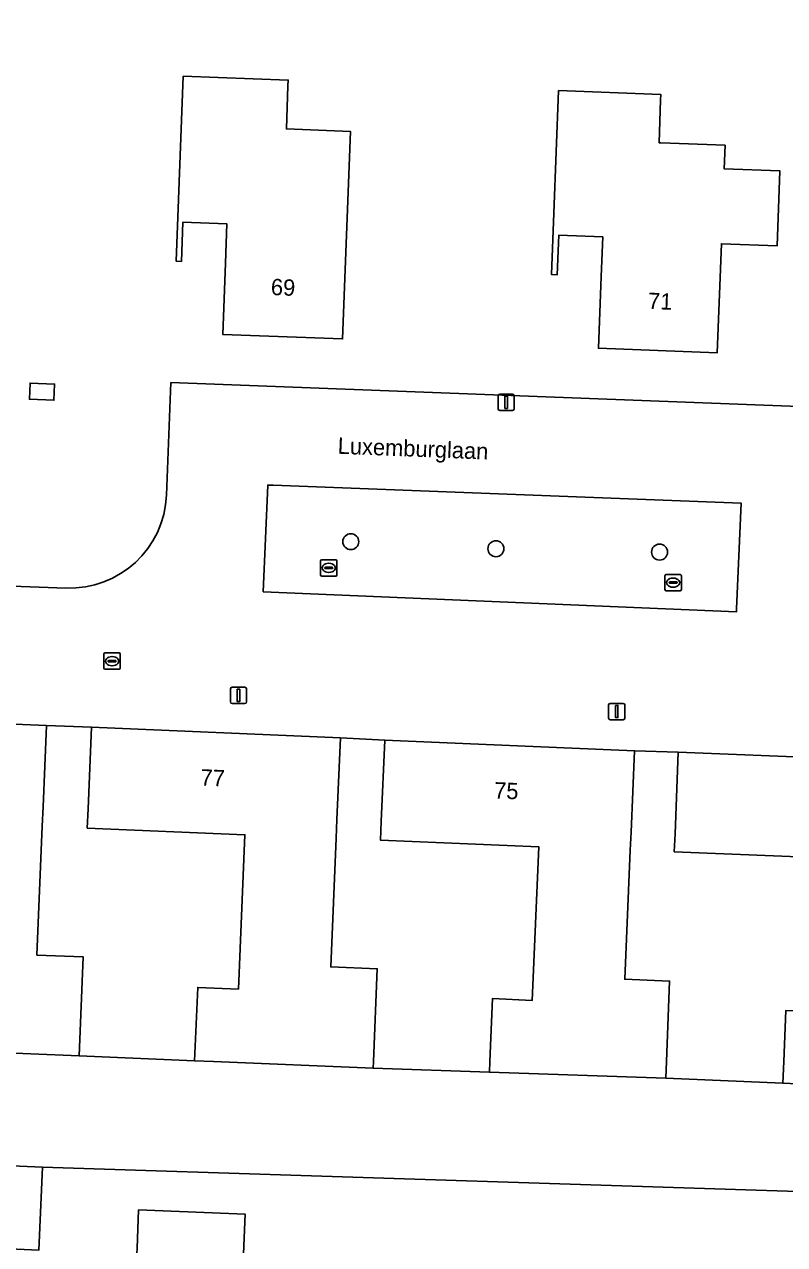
# Model space of a CAD drawing. Extents: x 160786 to 161429, y 386828 to 387485.
# Drawn here: x 161323.7 to 161370.2, y 386988.8 to 387063.5 of the extents above; entities that cross this region are included whole.
import ezdxf

# ---------------------------------------------------------------- set-up
doc = ezdxf.new("R2010")
doc.units = 0
for name, color, linetype in [('IMGEO_Boom', 7, 'Continuous'), ('IMGEO_Erf', 7, 'Continuous'), ('IMGEO_Groenvoorziening', 7, 'Continuous'), ('IMGEO_Kolk', 7, 'Continuous'), ('IMGEO_Lichtmast', 7, 'Continuous'), ('IMGEO_Openbare_ruimte_label', 7, 'Continuous'), ('IMGEO_Pand', 7, 'Continuous'), ('IMGEO_Pand_nummerreeks', 7, 'Continuous'), ('IMGEO_Parkeervlak_open', 7, 'Continuous'), ('IMGEO_Rijbaan_lokaal_open', 7, 'Continuous')]:
    doc.layers.add(name, color=color, linetype=linetype)

msp = doc.modelspace()

# ---------------------------------------------------------------- linework, layer by layer
at = {"layer": 'IMGEO_Boom'}
for centre in [(161343.679, 387031.828), (161352.56, 387031.397), (161362.575, 387031.189)]:
    msp.add_circle(centre, 0.489, dxfattribs=at)
at = {"layer": 'IMGEO_Erf'}
for points in [[(161332.397, 387034.68), (161332.673, 387041.57), (161373.771, 387039.999), (161379.846, 387039.759), (161380.817, 387063.5)], [(161307.145, 387029.702), (161326.242, 387028.985)], [(161377.988, 386991.819), (161324.809, 386993.526), (161324.595, 386988.451)]]:
    msp.add_lwpolyline(points, dxfattribs=at)
for points in [[(161343.174, 387044.242), (161335.838, 387044.519), (161336.003, 387048.885), (161336.093, 387051.283), (161333.406, 387051.384), (161333.315, 387048.986), (161332.996, 387048.998), (161333.423, 387060.328), (161339.848, 387060.087), (161339.835, 387059.742), (161339.735, 387057.096), (161343.653, 387056.949)], [(161356.389, 387059.451), (161362.649, 387059.215), (161362.637, 387058.883), (161362.538, 387056.249), (161362.648, 387056.245), (161366.585, 387056.097), (161366.531, 387054.656), (161369.933, 387054.528), (161369.76, 387049.941), (161366.358, 387050.069), (161366.106, 387043.397), (161358.834, 387043.671), (161359, 387048.071), (161359.091, 387050.49), (161356.4, 387050.591), (161356.309, 387048.172), (161355.964, 387048.185)], [(161325.515, 387040.484), (161324.017, 387040.546), (161324.058, 387041.54), (161325.556, 387041.478)], [(161327.814, 387020.467), (161325.056, 387020.578), (161324.849, 387015.583), (161324.8, 387014.409), (161324.472, 387006.518), (161327.305, 387006.402), (161327.057, 387000.352), (161334.12, 387000.049), (161334.311, 387004.538), (161336.798, 387004.432), (161337.2, 387013.881), (161327.551, 387014.292), (161327.601, 387015.472)], [(161355.185, 387013.139), (161345.494, 387013.553), (161345.542, 387014.685), (161345.756, 387019.68), (161343.045, 387019.819), (161342.832, 387014.824), (161342.783, 387013.669), (161342.448, 387005.793), (161345.293, 387005.676), (161345.06, 387000), (161345.043, 386999.585), (161352.162, 386999.342), (161352.189, 387000), (161352.344, 387003.847), (161354.783, 387003.743)], [(161363.717, 387018.934), (161361.04, 387019.026), (161360.826, 387014.031), (161360.78, 387012.946), (161360.442, 387005.039), (161363.189, 387004.926), (161362.992, 387000), (161362.951, 386998.982), (161370.121, 386998.674), (161370.177, 387000), (161370.309, 387003.128), (161372.71, 387003.032), (161373.086, 387012.454), (161363.473, 387012.838), (161363.517, 387013.939)], [(161340.212, 386972.369), (161332.944, 386972.655), (161333.118, 386977.069), (161333.214, 386979.498), (161330.522, 386979.604), (161330.426, 386977.175), (161330.158, 386977.186), (161330.355, 386982.183), (161330.593, 386988.25), (161330.605, 386988.563), (161330.697, 386990.916), (161337.212, 386990.659), (161336.999, 386985.275), (161340.714, 386985.129), (161340.409, 386977.366)]]:
    msp.add_lwpolyline(points, close=True, dxfattribs=at)
msp.add_arc((161326.465, 387034.917), 5.937, 267.84665, 357.7073, dxfattribs=at)
at = {"layer": 'IMGEO_Groenvoorziening'}
msp.add_lwpolyline([(161377.988, 386991.819), (161378.212, 386998.287), (161373.218, 386998.526), (161370.121, 386998.674), (161362.951, 386998.982), (161352.162, 386999.342), (161345.043, 386999.585), (161335.274, 387000), (161334.12, 387000.049), (161327.057, 387000.352), (161321.12, 387000.598), (161316.124, 387000.805), (161309.14, 387001.096), (161305.991, 387001.219), (161305.942, 387000), (161305.522, 386989.524), (161318.951, 386988.957), (161319.154, 386993.764), (161324.809, 386993.526)], close=True, dxfattribs=at)
at = {"layer": 'IMGEO_Kolk'}
for p, q in [((161341.828, 387029.797), (161341.828, 387030.649)), ((161341.903, 387030.723), (161342.755, 387030.723)), ((161342.829, 387030.649), (161342.829, 387029.797)), ((161342.087, 387030.217), (161342.087, 387030.229)), ((161342.525, 387030.18), (161342.127, 387030.18)), ((161342.13, 387030.266), (161342.528, 387030.266)), ((161342.339, 387029.943), (161342.314, 387029.943)), ((161342.316, 387030.503), (161342.341, 387030.503)), ((161342.571, 387030.229), (161342.571, 387030.217)), ((161342.755, 387029.723), (161341.903, 387029.723)), ((161362.904, 387028.895), (161362.904, 387029.747)), ((161362.979, 387029.821), (161363.831, 387029.821)), ((161363.163, 387029.315), (161363.163, 387029.327)), ((161363.601, 387029.278), (161363.203, 387029.278)), ((161363.206, 387029.364), (161363.604, 387029.364)), ((161363.392, 387029.601), (161363.417, 387029.601)), ((161363.647, 387029.327), (161363.647, 387029.315)), ((161363.905, 387029.747), (161363.905, 387028.895)), ((161363.831, 387028.821), (161362.979, 387028.821)), ((161363.415, 387029.041), (161363.39, 387029.041)), ((161328.569, 387024.088), (161328.569, 387024.94)), ((161328.644, 387025.014), (161329.496, 387025.014)), ((161329.057, 387024.794), (161329.082, 387024.794)), ((161329.57, 387024.94), (161329.57, 387024.088)), ((161329.496, 387024.014), (161328.644, 387024.014)), ((161328.828, 387024.508), (161328.828, 387024.52)), ((161329.266, 387024.471), (161328.868, 387024.471)), ((161328.871, 387024.557), (161329.269, 387024.557)), ((161329.08, 387024.234), (161329.055, 387024.234)), ((161329.312, 387024.52), (161329.312, 387024.508))]:
    msp.add_line(p, q, dxfattribs=at)
for points in [[(161341.828, 387029.797), (161341.828, 387030.649)], [(161341.903, 387030.723), (161342.755, 387030.723)], [(161342.829, 387030.649), (161342.829, 387029.797)], [(161342.755, 387029.723), (161341.903, 387029.723)], [(161362.904, 387028.895), (161362.904, 387029.747)], [(161362.979, 387029.821), (161363.831, 387029.821)], [(161363.905, 387029.747), (161363.905, 387028.895)], [(161363.831, 387028.821), (161362.979, 387028.821)], [(161328.569, 387024.088), (161328.569, 387024.94)], [(161328.644, 387025.014), (161329.496, 387025.014)], [(161329.57, 387024.94), (161329.57, 387024.088)], [(161329.496, 387024.014), (161328.644, 387024.014)]]:
    msp.add_lwpolyline(points, dxfattribs=at)
for centre, radius, start, end in [((161341.905, 387030.647), 0.0765, 91.55205, 178.44795), ((161341.905, 387030.647), 0.0765, 91.55205, 178.44795), ((161342.753, 387030.647), 0.0765, 1.55205, 88.44795), ((161342.753, 387030.647), 0.0765, 1.55205, 88.44795), ((161342.127, 387030.226), 0.0403, 85.87752, 175.75265), ((161342.124, 387030.216), 0.0366, 178.93798, 274.71019), ((161342.528, 387030.223), 0.043, 264.86636, 352.45326), ((161342.532, 387030.228), 0.0386, 1.73085, 96.63898), ((161341.905, 387029.799), 0.0765, 181.55205, 268.44795), ((161341.905, 387029.799), 0.0765, 181.55205, 268.44795), ((161342.753, 387029.799), 0.0765, 271.55205, 358.44795), ((161342.753, 387029.799), 0.0765, 271.55205, 358.44795), ((161362.981, 387029.745), 0.0765, 91.55205, 178.44795), ((161362.981, 387029.745), 0.0765, 91.55205, 178.44795), ((161363.203, 387029.324), 0.0403, 85.87752, 175.75265), ((161363.2, 387029.314), 0.0366, 178.93798, 274.71019), ((161363.604, 387029.321), 0.043, 264.86636, 352.45326), ((161363.608, 387029.326), 0.0386, 1.73085, 96.63898), ((161363.829, 387029.745), 0.0765, 1.55205, 88.44795), ((161363.829, 387029.745), 0.0765, 1.55205, 88.44795), ((161362.981, 387028.897), 0.0765, 181.55205, 268.44795), ((161362.981, 387028.897), 0.0765, 181.55205, 268.44795), ((161363.829, 387028.897), 0.0765, 271.55205, 358.44795), ((161363.829, 387028.897), 0.0765, 271.55205, 358.44795), ((161328.646, 387024.938), 0.0765, 91.55205, 178.44795), ((161328.646, 387024.938), 0.0765, 91.55205, 178.44795), ((161329.494, 387024.938), 0.0765, 1.55205, 88.44795), ((161329.494, 387024.938), 0.0765, 1.55205, 88.44795), ((161328.646, 387024.09), 0.0765, 181.55205, 268.44795), ((161328.646, 387024.09), 0.0765, 181.55205, 268.44795), ((161328.868, 387024.517), 0.0403, 85.87752, 175.75265), ((161328.865, 387024.507), 0.0366, 178.93798, 274.71019), ((161329.269, 387024.514), 0.043, 264.86636, 352.45326), ((161329.273, 387024.519), 0.0386, 1.73085, 96.63898), ((161329.494, 387024.09), 0.0765, 271.55205, 358.44795), ((161329.494, 387024.09), 0.0765, 271.55205, 358.44795)]:
    msp.add_arc(centre, radius, start, end, dxfattribs=at)
for centre, major_axis, ratio, start_param, end_param in [((161342.315, 387030.223), (-0.387, 0.002), 0.722429, 4.712389, 7.853982), ((161342.34, 387030.223), (-0.39, 0.002), 0.717154, 1.570796, 4.712389), ((161363.391, 387029.321), (-0.387, 0.002), 0.722429, 4.712389, 7.853982), ((161363.416, 387029.321), (-0.39, 0.002), 0.717154, 1.570796, 4.712389), ((161329.056, 387024.514), (-0.387, 0.002), 0.722429, 4.712389, 7.853982), ((161329.081, 387024.514), (-0.39, 0.002), 0.717154, 1.570796, 4.712389)]:
    msp.add_ellipse(centre, major_axis=major_axis, ratio=ratio, start_param=start_param, end_param=end_param, dxfattribs=at)
at = {"layer": 'IMGEO_Lichtmast'}
for p, q in [((161352.688, 387039.964), (161352.688, 387040.764)), ((161352.688, 387040.764), (161352.688, 387039.964)), ((161352.788, 387040.864), (161353.578, 387040.864)), ((161353.578, 387040.864), (161352.788, 387040.864)), ((161353.678, 387040.764), (161353.678, 387039.964)), ((161353.678, 387039.964), (161353.678, 387040.764)), ((161353.578, 387039.864), (161352.788, 387039.864)), ((161352.788, 387039.864), (161353.578, 387039.864)), ((161336.312, 387022.013), (161336.312, 387022.813)), ((161336.312, 387022.813), (161336.312, 387022.013)), ((161336.412, 387022.913), (161337.202, 387022.913)), ((161337.202, 387022.913), (161336.412, 387022.913)), ((161337.302, 387022.813), (161337.302, 387022.013)), ((161337.302, 387022.013), (161337.302, 387022.813)), ((161337.202, 387021.913), (161336.412, 387021.913)), ((161336.412, 387021.913), (161337.202, 387021.913)), ((161359.456, 387021.028), (161359.456, 387021.828)), ((161359.456, 387021.828), (161359.456, 387021.028)), ((161359.556, 387021.928), (161360.346, 387021.928)), ((161360.346, 387021.928), (161359.556, 387021.928)), ((161360.446, 387021.828), (161360.446, 387021.028)), ((161360.446, 387021.028), (161360.446, 387021.828)), ((161360.346, 387020.928), (161359.556, 387020.928)), ((161359.556, 387020.928), (161360.346, 387020.928))]:
    msp.add_line(p, q, dxfattribs=at)
for points in [[(161353.108, 387040.739), (161353.258, 387040.739), (161353.258, 387039.989), (161353.108, 387039.989), (161353.108, 387040.739)], [(161336.732, 387022.788), (161336.882, 387022.788), (161336.882, 387022.038), (161336.732, 387022.038), (161336.732, 387022.788)], [(161359.876, 387021.803), (161360.026, 387021.803), (161360.026, 387021.053), (161359.876, 387021.053), (161359.876, 387021.803)]]:
    msp.add_lwpolyline(points, dxfattribs=at)
for centre, start, end in [((161352.788, 387040.764), 90, 180), ((161352.788, 387040.764), 90, 180), ((161353.578, 387040.764), 0, 90), ((161353.578, 387040.764), 360, 90), ((161352.788, 387039.964), 180, 270), ((161352.788, 387039.964), 180, 270), ((161353.578, 387039.964), 270, 0), ((161353.578, 387039.964), 270, 0), ((161336.412, 387022.813), 90, 180), ((161336.412, 387022.813), 90, 180), ((161337.202, 387022.813), 0, 90), ((161337.202, 387022.813), 360, 90), ((161336.412, 387022.013), 180, 270), ((161336.412, 387022.013), 180, 270), ((161337.202, 387022.013), 270, 0), ((161337.202, 387022.013), 270, 0), ((161359.556, 387021.828), 90, 180), ((161359.556, 387021.828), 90, 180), ((161360.346, 387021.828), 0, 90), ((161360.346, 387021.828), 360, 90), ((161359.556, 387021.028), 180, 270), ((161359.556, 387021.028), 180, 270), ((161360.346, 387021.028), 270, 0), ((161360.346, 387021.028), 270, 0)]:
    msp.add_arc(centre, 0.1, start, end, dxfattribs=at)
at = {"layer": 'IMGEO_Pand'}
for points in [[(161343.653, 387056.949), (161339.735, 387057.096), (161339.835, 387059.742), (161339.848, 387060.087), (161333.423, 387060.328), (161332.996, 387048.998), (161333.315, 387048.986), (161333.406, 387051.384), (161336.093, 387051.283), (161336.003, 387048.885), (161335.838, 387044.519), (161343.174, 387044.242)], [(161366.585, 387056.097), (161362.648, 387056.245), (161362.538, 387056.249), (161362.637, 387058.883), (161362.649, 387059.215), (161356.389, 387059.451), (161355.964, 387048.185), (161356.309, 387048.172), (161356.4, 387050.591), (161359.091, 387050.49), (161359, 387048.071), (161358.834, 387043.671), (161366.106, 387043.397), (161366.358, 387050.069), (161369.76, 387049.941), (161369.933, 387054.528), (161366.531, 387054.656)], [(161324.017, 387040.546), (161325.515, 387040.484), (161325.556, 387041.478), (161324.058, 387041.54)], [(161321.12, 387000.598), (161327.057, 387000.352), (161327.305, 387006.402), (161324.472, 387006.518), (161324.8, 387014.409), (161324.849, 387015.583), (161325.056, 387020.578), (161309.806, 387021.211), (161309.558, 387015.25), (161319.171, 387014.851), (161318.77, 387005.201), (161316.311, 387005.304), (161316.124, 387000.805)], [(161335.274, 387000), (161345.043, 386999.585), (161345.06, 387000), (161345.293, 387005.676), (161342.448, 387005.793), (161342.783, 387013.669), (161342.832, 387014.824), (161343.045, 387019.819), (161327.814, 387020.467), (161327.601, 387015.472), (161327.551, 387014.292), (161337.2, 387013.881), (161336.798, 387004.432), (161334.311, 387004.538), (161334.12, 387000.049)], [(161362.951, 386998.982), (161362.992, 387000), (161363.189, 387004.926), (161360.442, 387005.039), (161360.78, 387012.946), (161360.826, 387014.031), (161361.04, 387019.026), (161345.756, 387019.68), (161345.542, 387014.685), (161345.494, 387013.553), (161355.185, 387013.139), (161354.783, 387003.743), (161352.344, 387003.847), (161352.189, 387000), (161352.162, 386999.342)], [(161378.999, 387017.983), (161379.013, 387018.323), (161372.867, 387018.569), (161363.717, 387018.934), (161363.517, 387013.939), (161363.473, 387012.838), (161373.086, 387012.454), (161372.71, 387003.032), (161370.309, 387003.128), (161370.177, 387000), (161370.121, 386998.674), (161373.218, 386998.526), (161378.212, 386998.287), (161378.28, 387000)], [(161319.154, 386993.764), (161318.951, 386988.957), (161305.522, 386989.524), (161305.433, 386987.42), (161307.893, 386987.316), (161307.705, 386982.878), (161320.248, 386982.34), (161321.278, 386982.297), (161321.407, 386985.354), (161320.377, 386985.397), (161320.513, 386988.624), (161324.595, 386988.451), (161324.809, 386993.526)], [(161340.714, 386985.129), (161336.999, 386985.275), (161337.212, 386990.659), (161330.697, 386990.916), (161330.605, 386988.563), (161330.593, 386988.25), (161330.355, 386982.183), (161330.158, 386977.186), (161330.426, 386977.175), (161330.522, 386979.604), (161333.214, 386979.498), (161333.118, 386977.069), (161332.944, 386972.655), (161340.212, 386972.369), (161340.409, 386977.366)]]:
    msp.add_lwpolyline(points, close=True, dxfattribs=at)
at = {"layer": 'IMGEO_Parkeervlak_open'}
msp.add_lwpolyline([(161367.571, 387034.181), (161338.921, 387035.283), (161338.599, 387035.295), (161338.321, 387028.757), (161367.275, 387027.525), (161367.283, 387027.713)], close=True, dxfattribs=at)
at = {"layer": 'IMGEO_Rijbaan_lokaal_open'}
for points in [[(161373.285, 387027.717), (161373.407, 387030.787), (161373.528, 387033.858), (161373.65, 387036.929), (161373.771, 387039.999), (161332.673, 387041.57), (161332.397, 387034.68)], [(161326.242, 387028.985), (161307.145, 387029.702), (161306.892, 387024.216), (161306.763, 387021.339), (161307.084, 387021.324), (161309.806, 387021.211), (161325.056, 387020.578), (161327.814, 387020.467), (161343.045, 387019.819), (161345.756, 387019.68), (161361.04, 387019.026), (161363.717, 387018.934), (161372.867, 387018.569), (161373.042, 387021.575), (161373.164, 387024.646), (161373.285, 387027.717)]]:
    msp.add_lwpolyline(points, dxfattribs=at)
msp.add_lwpolyline([(161338.321, 387028.757), (161338.599, 387035.295), (161338.921, 387035.283), (161367.571, 387034.181), (161367.283, 387027.713), (161367.275, 387027.525)], close=True, dxfattribs=at)
msp.add_arc((161326.465, 387034.917), 5.937, 267.84665, 357.7073, dxfattribs=at)

# ---------------------------------------------------------------- texts
at = {"layer": 'IMGEO_Openbare_ruimte_label'}
msp.add_text('Luxemburglaan', height=1, rotation=357.76436, dxfattribs=at).set_placement((161342.864, 387037.214))
at = {"layer": 'IMGEO_Pand_nummerreeks'}
for s, rotation, p in [('69', 357.83995, (161338.774, 387046.93)), ('71', 357.83995, (161361.851, 387046.079)), ('77', 357.56383, (161334.464, 387016.901)), ('75', 357.54982, (161352.432, 387016.111))]:
    msp.add_text(s, height=1, rotation=rotation, dxfattribs=at).set_placement(p)

doc.saveas('drawing.dxf')
